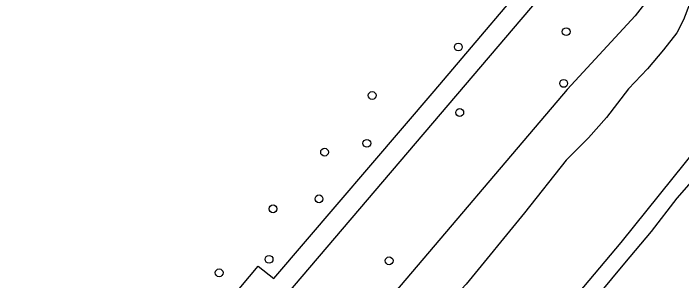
# Model space of a CAD drawing. Extents: x 161477 to 163040, y 383680 to 384868.
# Drawn here: x 161677.2 to 161761, y 384444.6 to 384478.1 of the extents above; entities that cross this region are included whole.
import ezdxf

# ---------------------------------------------------------------- set-up
doc = ezdxf.new("R2010")
doc.units = 0
for name, color, linetype in [('IMGEO_Boom', 7, 'Continuous'), ('IMGEO_Groenvoorziening', 7, 'Continuous'), ('IMGEO_Voetpad_open', 7, 'Continuous'), ('IMGEO_Waterloop', 7, 'Continuous')]:
    doc.layers.add(name, color=color, linetype=linetype)

msp = doc.modelspace()

# ---------------------------------------------------------------- linework, layer by layer
at = {"layer": 'IMGEO_Boom'}
for centre in [(161746.517, 384475.774), (161732.997, 384473.854), (161746.196, 384469.296), (161722.195, 384467.789), (161733.17, 384465.643), (161721.529, 384461.792), (161716.228, 384460.683), (161715.538, 384454.834), (161709.769, 384453.585), (161709.274, 384447.261), (161724.319, 384447.074), (161703.015, 384445.573)]:
    msp.add_circle(centre, 0.489, dxfattribs=at)
at = {"layer": 'IMGEO_Groenvoorziening'}
for points in [[(161759.688, 384484.154), (161758.436, 384482.076), (161757.373, 384480.635), (161755.179, 384477.753), (161746.652, 384468.552), (161723.708, 384441.539), (161709.389, 384424.616), (161698.907, 384411.127), (161685.716, 384395.967), (161681.616, 384390.954), (161678.876, 384387.687), (161675.659, 384384.514), (161671.398, 384380.51), (161667.9, 384376.744), (161667.252, 384375.066), (161667.374, 384373.585), (161667.949, 384372.475), (161668.365, 384371.326), (161668.738, 384370.296)], [(161694.878, 384377.918), (161700.653, 384384.59), (161707.333, 384392.252), (161711.225, 384396.617), (161714.632, 384400.581), (161719.312, 384405.812), (161722.063, 384409.496), (161727.985, 384415.885), (161731.312, 384419.91), (161733.219, 384421.171), (161734.341, 384422.38), (161736.014, 384425.332), (161741.324, 384431.934), (161747.328, 384438.912), (161753.861, 384446.783), (161757.189, 384450.741), (161760.438, 384454.905), (161766.4, 384461.723), (161769.322, 384465.243), (161774.418, 384471.489), (161774.564, 384471.668)]]:
    msp.add_lwpolyline(points, dxfattribs=at)
at = {"layer": 'IMGEO_Voetpad_open'}
for points in [[(161752.168, 384490.621), (161657.242, 384379.29), (161657.074, 384379.09), (161667.367, 384370.485)], [(161655.123, 384380.786), (161705.198, 384439.501), (161703.363, 384440.983), (161707.91, 384446.382), (161709.855, 384444.859), (161729.976, 384468.339), (161744.705, 384485.735)]]:
    msp.add_lwpolyline(points, dxfattribs=at)
at = {"layer": 'IMGEO_Waterloop'}
for points in [[(161762.134, 384482.045), (161762.295, 384480.939), (161761.971, 384479.205), (161761.215, 384477.241), (161760.372, 384475.642), (161758.69, 384473.502), (161756.712, 384471.126), (161754.308, 384468.631), (161751.566, 384465.016), (161749.306, 384462.492), (161746.503, 384459.7), (161741.305, 384453.098), (161733.957, 384444.155), (161722.162, 384431.488), (161708.536, 384415.373), (161698.725, 384403.87), (161691.37, 384395.397), (161682.454, 384384.357), (161674.105, 384375.792), (161670.311, 384371.844), (161668.738, 384370.296)], [(161679.483, 384361.708), (161679.606, 384361.828), (161753.407, 384449.382), (161772.606, 384473.263)]]:
    msp.add_lwpolyline(points, dxfattribs=at)

doc.saveas('drawing.dxf')
